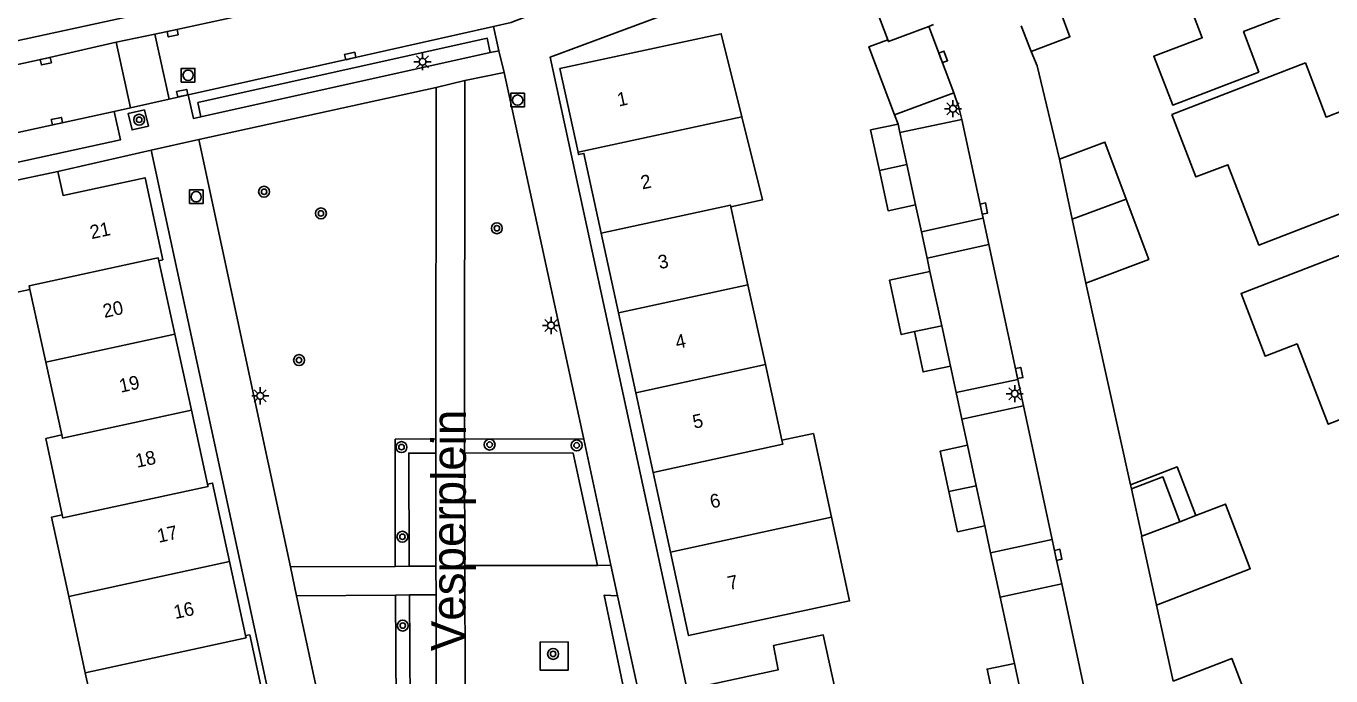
# Model space of a CAD drawing. Extents: x 136000 to 138005, y 398500 to 400500.
# Drawn here: x 137540.3 to 137635.7, y 399569.4 to 399616.9 of the extents above; entities that cross this region are included whole.
import ezdxf

# ---------------------------------------------------------------- set-up
doc = ezdxf.new("R2010")
doc.units = 0
for name, color, linetype in [('gg-afsc-hekwerk', 7, 'Continuous'), ('gg-anno-huisnummerreeks BGT', 7, 'Continuous'), ('gg-anno-openbare ruimte label', 7, 'Continuous'), ('gg-bbg-bijgebouw', 7, 'Continuous'), ('gg-bbg-hoofdgebouw', 7, 'Continuous'), ('gg-bbg-luifel en loopbrug', 7, 'Continuous'), ('gg-bbg-tussenscheiding', 7, 'Continuous'), ('gg-knt-verharding', 7, 'Continuous'), ('gg-knt-verharding nz', 7, 'Continuous'), ('gt-grn-groengrens', 7, 'Continuous'), ('gt-grn-weggrens', 7, 'Continuous'), ('gt-symb-boom', 7, 'Continuous'), ('gt-symb-kolk', 7, 'Continuous'), ('gt-symb-lichtmast', 7, 'Continuous'), ('gt-symb-rioolschacht', 7, 'Continuous')]:
    doc.layers.add(name, color=color, linetype=linetype)

# ---------------------------------------------------------------- blocks, each defined once
blk = doc.blocks.new('gt0-KOLK')
at = {"layer": 'gt-symb-kolk'}
blk.add_lwpolyline([(0, 0), (0.375, 0), (0.375, 0.4), (-0.375, 0.4), (-0.375, 0), (0, 0)], dxfattribs=at)
blk = doc.blocks.new('gt0-LMAST')
at = {"layer": 'gt-symb-lichtmast'}
for p, q in [((-0.182, 0.173), (-0.447, 0.438)), ((-0.005, 0.246), (-0.005, 0.621)), ((0.172, 0.173), (0.437, 0.438)), ((-0.255, -0.004), (-0.63, -0.004)), ((-0.182, -0.181), (-0.447, -0.446)), ((-0.005, -0.254), (-0.005, -0.629)), ((0.437, -0.446), (0.172, -0.181)), ((0.245, -0.004), (0.62, -0.004))]:
    blk.add_line(p, q, dxfattribs=at)
blk.add_circle((-0.005, -0.004), 0.25, dxfattribs=at)
blk = doc.blocks.new('gt0-BOOM')
at = {"layer": 'gt-symb-boom'}
for radius in [0.4, 0.2]:
    blk.add_circle((0, 0), radius, dxfattribs=at)
blk = doc.blocks.new('gt0-RS')
at = {"layer": 'gt-symb-rioolschacht'}
blk.add_lwpolyline([(-0.5, -0.5), (0.5, -0.5), (0.5, 0.5), (-0.5, 0.5)], close=True, dxfattribs=at)
blk.add_circle((0, 0), 0.375, dxfattribs=at)

msp = doc.modelspace()

# ---------------------------------------------------------------- linework, layer by layer
at = {"layer": 'gg-afsc-hekwerk'}
for p, q in [((137613.75, 399615.065), (137614.198, 399614)), ((137615.818, 399607.196), (137614.198, 399614)), ((137603.772, 399610.429), (137604.025, 399609.758)), ((137605.302, 399603.848), (137605.728, 399601.887)), ((137605.728, 399601.887), (137606.147, 399599.959)), ((137606.147, 399599.959), (137606.359, 399598.986)), ((137617.761, 399598.121), (137621.032, 399583.39)), ((137607.862, 399592.07), (137608.282, 399590.122)), ((137608.282, 399590.122), (137608.698, 399588.192)), ((137608.698, 399588.192), (137609.109, 399586.283)), ((137610.372, 399580.383), (137610.795, 399578.412)), ((137610.795, 399578.412), (137611.488, 399575.182)), ((137611.488, 399575.182), (137612.529, 399570.332)), ((137622.919, 399574.593), (137624.144, 399569.034))]:
    msp.add_line(p, q, dxfattribs=at)
msp.add_lwpolyline([(137603.772, 399610.429), (137601.896, 399615.403), (137603.267, 399615.923)], dxfattribs=at)
at = {"layer": 'gg-bbg-bijgebouw'}
for p, q in [((137606.264, 399616.893), (137606.607, 399617.023)), ((137613.036, 399616.937), (137613.75, 399615.065)), ((137604.025, 399609.758), (137604.16, 399609.135)), ((137604.16, 399609.135), (137604.666, 399606.791)), ((137604.666, 399606.791), (137605.302, 399603.848)), ((137615.818, 399607.196), (137616.759, 399602.802)), ((137620.705, 399604.274), (137616.759, 399602.802)), ((137606.359, 399598.986), (137607.222, 399595.015)), ((137607.222, 399595.015), (137607.862, 399592.07)), ((137609.109, 399586.283), (137609.744, 399583.318)), ((137609.744, 399583.318), (137610.372, 399580.383)), ((137621.86, 399579.623), (137621.098, 399583.092)), ((137624.626, 399580.687), (137625.794, 399581.136)), ((137621.828, 399579.611), (137621.86, 399579.623)), ((137622.919, 399574.593), (137621.828, 399579.611)), ((137612.529, 399570.332), (137613.172, 399567.383))]:
    msp.add_line(p, q, dxfattribs=at)
for points in [[(137604.406, 399622.829), (137601.122, 399621.581), (137603.267, 399615.923)], [(137615.883, 399618.023), (137616.595, 399616.143), (137613.75, 399615.065)], [(137603.267, 399615.923), (137603.322, 399615.778), (137606.264, 399616.893)], [(137602.664, 399606.351), (137602.021, 399609.325), (137604.025, 399609.758)], [(137620.705, 399604.274), (137619.151, 399608.439), (137615.818, 399607.196)], [(137605.302, 399603.848), (137603.298, 399603.415), (137602.664, 399606.351)], [(137605.219, 399594.581), (137604.255, 399594.372), (137603.392, 399598.344), (137606.359, 399598.986)], [(137607.862, 399592.07), (137605.859, 399591.635), (137605.219, 399594.581)], [(137607.749, 399582.888), (137607.115, 399585.852), (137609.109, 399586.283)], [(137624.626, 399580.687), (137623.395, 399583.957), (137621.098, 399583.092)], [(137610.372, 399580.383), (137608.377, 399579.952), (137607.749, 399582.888)], [(137625.794, 399581.136), (137627.975, 399581.974), (137629.782, 399577.248), (137622.919, 399574.593)], [(137611.173, 399566.965), (137610.529, 399569.914), (137612.529, 399570.332)]]:
    msp.add_lwpolyline(points, dxfattribs=at)
at = {"layer": 'gg-bbg-hoofdgebouw'}
for p, q in [((137633.815, 399614.222), (137624.037, 399610.461)), ((137630.413, 399613.543), (137626.095, 399611.901)), ((137542.586, 399606.291), (137538.9, 399605.499)), ((137593.044, 399598.002), (137591.795, 399603.712)), ((137583.587, 399595.949), (137582.323, 399601.779)), ((137551.137, 399594.403), (137549.969, 399599.765)), ((137594.319, 399592.175), (137593.044, 399598.002)), ((137538.214, 399597.163), (137540.539, 399597.663)), ((137540.539, 399597.663), (137541.701, 399592.356)), ((137584.852, 399590.12), (137583.587, 399595.949)), ((137552.351, 399588.834), (137551.137, 399594.403)), ((137541.701, 399592.356), (137542.867, 399587.034)), ((137595.531, 399586.638), (137594.319, 399592.175)), ((137586.116, 399584.29), (137584.852, 399590.12)), ((137553.529, 399583.429), (137552.351, 399588.834)), ((137587.381, 399578.46), (137586.116, 399584.29)), ((137556.318, 399572.369), (137555.148, 399577.775)), ((137543.383, 399575.223), (137544.591, 399569.652)), ((137544.591, 399569.652), (137545.863, 399563.788))]:
    msp.add_line(p, q, dxfattribs=at)
for points in [[(137635.081, 399625.493), (137637.347, 399619.611), (137629.286, 399616.51), (137630.413, 399613.543)], [(137626.095, 399611.901), (137624.106, 399611.145), (137622.72, 399614.715), (137626.263, 399616.066), (137624.265, 399621.318)], [(137592.607, 399610.289), (137591.097, 399616.358), (137579.299, 399613.805), (137580.633, 399607.69)], [(137624.037, 399610.461), (137625.807, 399605.888), (137628.144, 399606.778), (137630.41, 399600.912), (137641.571, 399605.227), (137639.052, 399611.709), (137635.322, 399610.259), (137633.815, 399614.222)], [(137591.795, 399603.712), (137594.117, 399604.22), (137592.607, 399610.289)], [(137582.323, 399601.779), (137581.058, 399607.609), (137580.669, 399607.524), (137580.633, 399607.69)], [(137549.969, 399599.765), (137550.259, 399599.841), (137548.965, 399605.832), (137542.965, 399604.536), (137542.586, 399606.291)], [(137638.879, 399601.146), (137629.112, 399597.372), (137630.858, 399592.793), (137633.198, 399593.685), (137635.483, 399587.812), (137646.631, 399592.127), (137644.122, 399598.623), (137640.402, 399597.207), (137638.879, 399601.146)], [(137542.867, 399587.034), (137541.718, 399586.771), (137542.903, 399581.19)], [(137599.157, 399581.016), (137597.836, 399587.131), (137595.531, 399586.638)], [(137555.148, 399577.775), (137553.906, 399583.512), (137553.529, 399583.429)], [(137542.903, 399581.19), (137542.124, 399581.027), (137543.383, 399575.223)], [(137599.157, 399581.016), (137600.477, 399574.901), (137588.704, 399572.363), (137587.381, 399578.46)], [(137557.683, 399566.137), (137557.972, 399566.208), (137556.614, 399572.419), (137556.318, 399572.369)], [(137590.813, 399562.581), (137589.499, 399568.607), (137595.269, 399569.865), (137594.911, 399571.64), (137598.551, 399572.414), (137600.254, 399564.64)], [(137632.05, 399559.452), (137643.203, 399563.753), (137640.726, 399570.255), (137630.173, 399566.189), (137628.426, 399570.701), (137624.144, 399569.034)]]:
    msp.add_lwpolyline(points, dxfattribs=at)
at = {"layer": 'gg-bbg-luifel en loopbrug'}
for p, q in [((137617.761, 399598.121), (137616.759, 399602.802)), ((137621.032, 399583.39), (137621.098, 399583.092))]:
    msp.add_line(p, q, dxfattribs=at)
for points in [[(137617.761, 399598.121), (137622.35, 399599.863), (137620.705, 399604.274)], [(137625.794, 399581.136), (137624.433, 399584.692), (137621.032, 399583.39)]]:
    msp.add_lwpolyline(points, dxfattribs=at)
at = {"layer": 'gg-bbg-tussenscheiding'}
for p, q in [((137592.607, 399610.289), (137580.633, 399607.69)), ((137602.664, 399606.351), (137604.666, 399606.791)), ((137583.587, 399595.949), (137593.044, 399598.002)), ((137605.219, 399594.581), (137607.222, 399595.015)), ((137551.137, 399594.403), (137541.701, 399592.356)), ((137584.852, 399590.12), (137594.319, 399592.175)), ((137607.749, 399582.888), (137609.744, 399583.318)), ((137599.157, 399581.016), (137587.381, 399578.46)), ((137621.86, 399579.623), (137624.626, 399580.687)), ((137555.148, 399577.775), (137543.383, 399575.223))]:
    msp.add_line(p, q, dxfattribs=at)
for points in [[(137582.323, 399601.779), (137591.769, 399603.83), (137591.795, 399603.712)], [(137540.539, 399597.663), (137540.482, 399597.924), (137549.686, 399599.921), (137549.924, 399599.972), (137549.969, 399599.765)], [(137552.351, 399588.834), (137542.921, 399586.787), (137542.867, 399587.034)], [(137586.116, 399584.29), (137595.595, 399586.347), (137595.531, 399586.638)], [(137542.903, 399581.19), (137542.952, 399580.962), (137553.565, 399583.265), (137553.529, 399583.429)], [(137544.591, 399569.652), (137556.354, 399572.204), (137556.318, 399572.369)]]:
    msp.add_lwpolyline(points, dxfattribs=at)
at = {"layer": 'gg-knt-verharding'}
for p, q in [((137560.775, 399620.445), (137535.173, 399614.891)), ((137574.832, 399615.112), (137574.432, 399616.886)), ((137549.666, 399616.327), (137546.844, 399615.729)), ((137550.724, 399611.585), (137549.666, 399616.327)), ((137547.907, 399610.948), (137546.844, 399615.729)), ((137553.051, 399610.293), (137574.208, 399614.985)), ((137574.208, 399614.985), (137574.832, 399615.112)), ((137575.218, 399613.514), (137572.342, 399612.928)), ((137581.047, 399586.727), (137575.218, 399613.514)), ((137552.905, 399608.616), (137570.248, 399612.419)), ((137570.248, 399612.419), (137570.231, 399586.753)), ((137572.342, 399612.928), (137572.33, 399586.737)), ((137550.724, 399611.585), (137547.907, 399610.948)), ((137552.113, 399611.9), (137550.724, 399611.585)), ((137547.907, 399610.948), (137546.709, 399610.683)), ((137559.588, 399577.39), (137552.905, 399608.616)), ((137542.586, 399606.291), (137549.416, 399607.841)), ((137549.416, 399607.841), (137563.772, 399541.372)), ((137570.229, 399585.708), (137570.231, 399586.753)), ((137572.325, 399585.716), (137572.33, 399586.737)), ((137581.047, 399586.727), (137583.033, 399577.505)), ((137570.229, 399585.708), (137570.216, 399577.431)), ((137572.337, 399577.477), (137572.325, 399585.716)), ((137567.256, 399577.416), (137559.588, 399577.39)), ((137560.043, 399575.267), (137559.588, 399577.39)), ((137568.266, 399577.432), (137567.256, 399577.416)), ((137570.216, 399577.431), (137568.266, 399577.432)), ((137570.24, 399575.348), (137570.216, 399577.431)), ((137582.035, 399577.499), (137572.337, 399577.477)), ((137572.379, 399568.811), (137572.337, 399577.477)), ((137583.033, 399577.505), (137582.035, 399577.499)), ((137583.033, 399577.505), (137583.52, 399575.265)), ((137560.043, 399575.267), (137567.275, 399575.316)), ((137567.236, 399542.114), (137560.043, 399575.267)), ((137567.275, 399575.316), (137568.297, 399575.332)), ((137568.297, 399575.332), (137570.24, 399575.348)), ((137570.24, 399575.348), (137570.237, 399542.769)), ((137583.52, 399575.265), (137589.642, 399546.994))]:
    msp.add_line(p, q, dxfattribs=at)
for points in [[(137561.521, 399618.881), (137559.967, 399618.537), (137550.941, 399616.594), (137549.666, 399616.327)], [(137580.777, 399619.097), (137575.912, 399617.242), (137575.726, 399617.178), (137574.432, 399616.886)], [(137588.036, 399618.163), (137578.582, 399614.643), (137593.077, 399547.694), (137625.991, 399554.862), (137627.072, 399555.285)], [(137574.432, 399616.886), (137564.007, 399614.537), (137552.113, 399611.9)], [(137546.844, 399615.729), (137541.666, 399614.547), (137511.243, 399607.902), (137488.392, 399602.921), (137478.088, 399600.702), (137472.478, 399599.477)], [(137552.113, 399611.9), (137552.496, 399610.172), (137553.051, 399610.293)], [(137546.709, 399610.683), (137542.558, 399609.766), (137529.614, 399606.946)], [(137548.922, 399610.806), (137549.21, 399609.613), (137548.014, 399609.325), (137547.727, 399610.517), (137548.922, 399610.806)], [(137583.52, 399575.265), (137582.522, 399575.312), (137583.906, 399568.796)], [(137577.852, 399571.897), (137579.906, 399571.894), (137579.902, 399569.844), (137577.848, 399569.847), (137577.852, 399571.897)]]:
    msp.add_lwpolyline(points, dxfattribs=at)
at = {"layer": 'gg-knt-verharding nz'}
for p, q in [((137606.264, 399616.893), (137608.11, 399612.049)), ((137608.11, 399612.049), (137603.772, 399610.429)), ((137604.16, 399609.135), (137608.679, 399610.085)), ((137610.248, 399602.87), (137605.728, 399601.887)), ((137610.248, 399602.87), (137610.657, 399600.94)), ((137610.657, 399600.94), (137606.147, 399599.959)), ((137610.657, 399600.94), (137612.778, 399591.091)), ((137612.778, 399591.091), (137608.282, 399590.122)), ((137612.778, 399591.091), (137613.187, 399589.16)), ((137613.187, 399589.16), (137608.698, 399588.192)), ((137613.187, 399589.16), (137615.298, 399579.379)), ((137615.298, 399579.379), (137610.795, 399578.412)), ((137615.992, 399576.149), (137611.488, 399575.182)), ((137615.992, 399576.149), (137618.696, 399563.585))]:
    msp.add_line(p, q, dxfattribs=at)
for points in [[(137608.11, 399612.049), (137608.46, 399610.967), (137608.679, 399610.085)], [(137529.614, 399606.946), (137530.063, 399604.878), (137547.167, 399608.612), (137546.709, 399610.683)], [(137608.679, 399610.085), (137610.108, 399603.539), (137610.248, 399602.87)], [(137615.298, 399579.379), (137615.539, 399578.224), (137615.992, 399576.149)]]:
    msp.add_lwpolyline(points, dxfattribs=at)
at = {"layer": 'gt-grn-groengrens'}
for p, q in [((137581.047, 399586.727), (137572.33, 399586.737)), ((137567.516, 399542.192), (137567.275, 399575.316)), ((137568.497, 399542.396), (137568.297, 399575.332))]:
    msp.add_line(p, q, dxfattribs=at)
for points in [[(137553.051, 399610.293), (137552.831, 399611.329), (137573.985, 399616.029), (137574.208, 399614.985)], [(137567.256, 399577.416), (137567.252, 399586.71), (137570.231, 399586.753)], [(137568.266, 399577.432), (137568.239, 399585.707), (137570.229, 399585.708)], [(137582.035, 399577.499), (137580.272, 399585.695), (137572.325, 399585.716)]]:
    msp.add_lwpolyline(points, dxfattribs=at)
at = {"layer": 'gt-grn-weggrens'}
for p, q in [((137574.832, 399615.112), (137575.218, 399613.514)), ((137570.248, 399612.419), (137572.342, 399612.928)), ((137549.416, 399607.841), (137552.905, 399608.616))]:
    msp.add_line(p, q, dxfattribs=at)

# ---------------------------------------------------------------- block references
at = {"layer": 'gt-symb-boom'}
for p in [(137548.531, 399610.071), (137557.668, 399604.805), (137561.82, 399603.224), (137574.687, 399602.141), (137560.223, 399592.499), (137567.713, 399586.14), (137574.157, 399586.324), (137580.523, 399586.268), (137567.783, 399579.59), (137567.805, 399573.095), (137578.802, 399571.028)]:
    msp.add_blockref('gt0-BOOM', p, dxfattribs=at)
at = {"layer": 'gt-symb-kolk'}
for p, rotation in [((137550.941, 399616.594), -168.01740840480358), ((137564.007, 399614.537), 11.982591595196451), ((137607.135, 399614.596), -69.06330459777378), ((137541.666, 399614.547), -168.01740840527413), ((137551.722, 399611.813), 11.98259159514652), ((137542.558, 399609.766), 11.982591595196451), ((137610.108, 399603.539), -78.21525149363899), ((137612.682, 399591.515), -78.2152514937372), ((137615.539, 399578.224), -78.21525149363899)]:
    msp.add_blockref('gt0-KOLK', p, dxfattribs=dict(at, rotation=rotation))
at = {"layer": 'gt-symb-lichtmast'}
for p in [(137569.258, 399614.313), (137608.046, 399610.877), (137578.654, 399595.036), (137557.39, 399589.89), (137612.563, 399590.047)]:
    msp.add_blockref('gt0-LMAST', p, dxfattribs=at)
at = {"layer": 'gt-symb-rioolschacht'}
for p in [(137552.11, 399613.321), (137576.205, 399611.506), (137552.702, 399604.444)]:
    msp.add_blockref('gt0-RS', p, dxfattribs=at)

# ---------------------------------------------------------------- texts
at = {"layer": 'gg-anno-huisnummerreeks BGT'}
for s, rotation, p in [('1', 12.3, (137583.601, 399611.028)), ('2', 12.2, (137585.326, 399604.971)), ('21', 12.2, (137545.049, 399601.339)), ('3', 12.2, (137586.59, 399599.141)), ('20', 12.3, (137545.992, 399595.577)), ('4', 12.2, (137587.855, 399593.312)), ('19', 12.3, (137547.183, 399590.112)), ('5', 12.2, (137589.119, 399587.482)), ('18', 12.3, (137548.379, 399584.625)), ('6', 12.2, (137590.384, 399581.652)), ('17', 12.2, (137549.964, 399579.144)), ('7', 12.2, (137591.678, 399575.689)), ('16', 12.2, (137551.17, 399573.573))]:
    msp.add_text(s, height=1, rotation=rotation, dxfattribs=at).set_placement(p)
at = {"layer": 'gg-anno-openbare ruimte label'}
msp.add_text('Vesperplein', height=2.5, rotation=89.8, dxfattribs=at).set_placement((137572.377, 399571.217))

doc.saveas('drawing.dxf')
